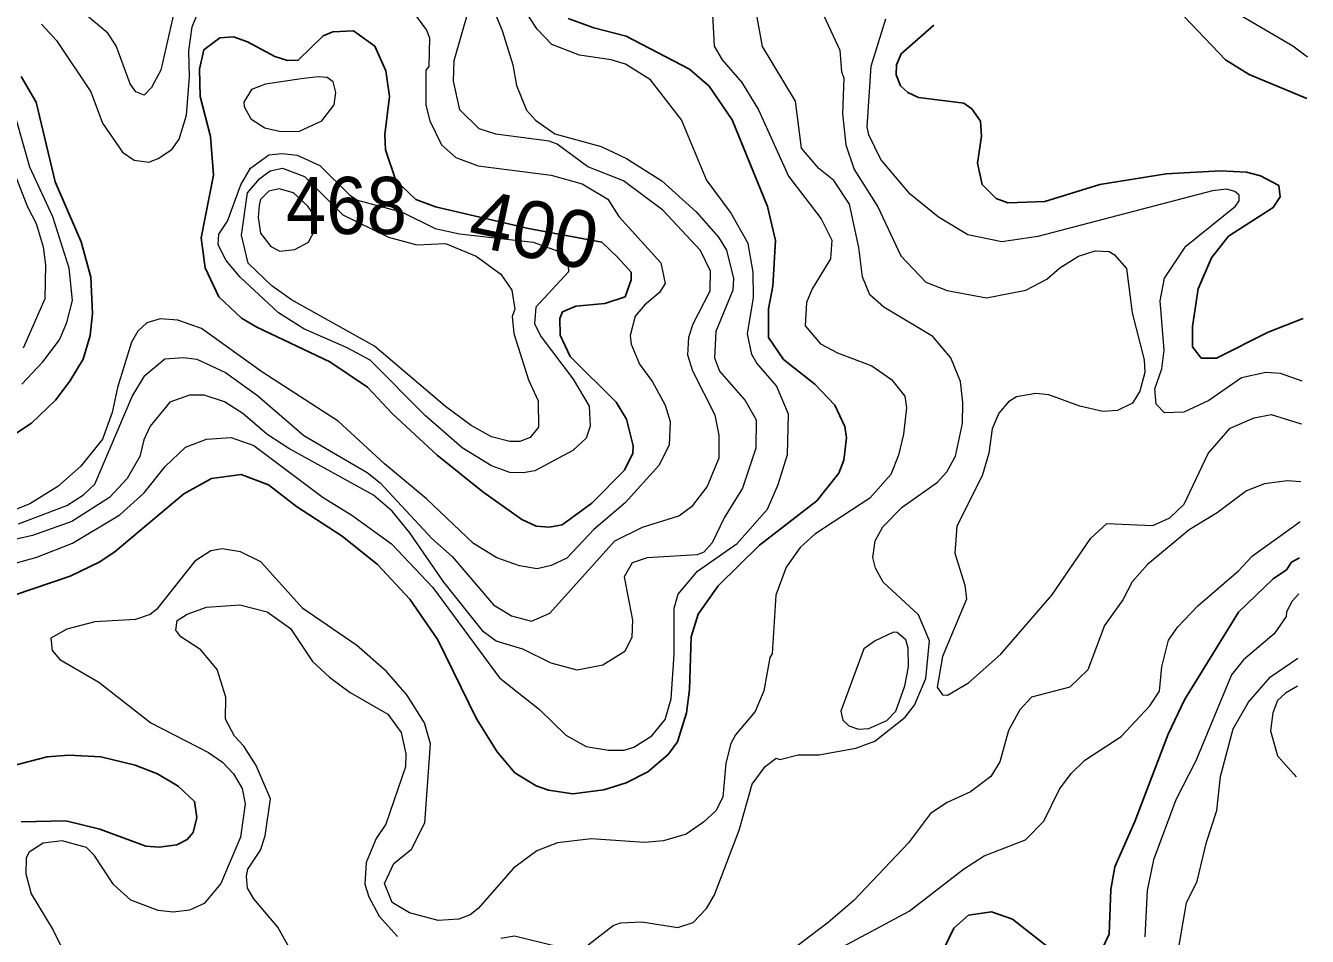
# Model space of a CAD drawing. Extents: x 673.6 to 698.9, y 7012 to 7040.1.
# Drawn here: x 697.079 to 698.873, y 7037.258 to 7038.533 of the extents above; entities that cross this region are included whole.
import ezdxf
from ezdxf.enums import TextEntityAlignment as Align

# ---------------------------------------------------------------- set-up
doc = ezdxf.new("R2010")
doc.units = 0
doc.header["$LTSCALE"] = 0.032
doc.layers.add('1', color=7, linetype='Continuous', lineweight=25)
doc.layers.add('2', color=7, linetype='Continuous', lineweight=13)
doc.layers.add('21', color=7, linetype='Continuous')
doc.layers.add('61', color=7, linetype='Continuous')

msp = doc.modelspace()

# ---------------------------------------------------------------- linework, layer by layer
at = {"layer": '1'}
for points in [[(698.8725, 7038.4311), (698.7921, 7038.4649), (698.759, 7038.4854), (698.6907, 7038.5569)], [(698.068, 7038.4016), (698.0359, 7038.4484), (698.0082, 7038.4724), (697.9197, 7038.5187), (697.8745, 7038.53), (697.8384, 7038.5433)], [(698.3502, 7038.5339), (698.3048, 7038.494), (698.2982, 7038.4782), (698.2975, 7038.4643), (698.3037, 7038.4492), (698.3142, 7038.4398), (698.3291, 7038.4327), (698.3925, 7038.4245), (698.4034, 7038.4168), (698.4158, 7038.3995), (698.4173, 7038.3784), (698.4117, 7038.3409), (698.4181, 7038.3108), (698.4375, 7038.2914), (698.4542, 7038.2853), (698.506, 7038.2869), (698.5829, 7038.311), (698.6759, 7038.3257), (698.7518, 7038.3298), (698.788, 7038.3281), (698.8077, 7038.3232), (698.8334, 7038.3096), (698.8353, 7038.2937), (698.8257, 7038.2788), (698.7632, 7038.2383), (698.739, 7038.2081), (698.7203, 7038.1647), (698.7125, 7038.112), (698.7124, 7038.0836), (698.7248, 7038.0678), (698.7463, 7038.0675), (698.8187, 7038.104), (698.8661, 7038.1228), (698.8677, 7038.1234)], [(697.0495, 7037.952), (697.0871, 7037.9767), (697.1204, 7038.0091), (697.1408, 7038.0355), (697.1592, 7038.0661), (697.1692, 7038.0993), (697.1724, 7038.1303), (697.1699, 7038.181), (697.1567, 7038.2307), (697.1203, 7038.3145), (697.0935, 7038.4259), (697.0723, 7038.4622)], [(698.1191, 7038.0965), (698.1191, 7038.1367), (698.1249, 7038.1683), (698.1288, 7038.2324), (698.1173, 7038.2801), (698.068, 7038.4016)], [(697.0625, 7037.7361), (697.1409, 7037.7626), (697.1825, 7037.7827), (697.2041, 7037.7971), (697.3004, 7037.8776), (697.3392, 7037.8994), (697.3803, 7037.9049), (697.4186, 7037.8903), (697.4582, 7037.86), (697.5218, 7037.8183), (697.5716, 7037.7787), (697.6168, 7037.7302), (697.6557, 7037.6735), (697.7099, 7037.5627), (697.7388, 7037.5168), (697.7637, 7037.4872), (697.7937, 7037.4689), (697.8109, 7037.4627), (697.8451, 7037.458), (697.8882, 7037.4635), (697.9198, 7037.4734), (697.95, 7037.4887), (697.9783, 7037.5128), (697.9916, 7037.5305), (698.0039, 7037.571), (698.0082, 7037.6039), (698.0106, 7037.6778), (698.0203, 7037.7091), (698.0484, 7037.7492), (698.1065, 7037.8061), (698.1867, 7037.8682), (698.2172, 7037.9067), (698.2243, 7037.9251), (698.2283, 7037.9561), (698.226, 7037.972), (698.2116, 7038.002), (698.1839, 7038.0315), (698.1399, 7038.0659), (698.1191, 7038.0965)], [(698.8624, 7037.7883), (698.8512, 7037.7823), (698.844, 7037.7712), (698.8257, 7037.7586), (698.777, 7037.7123), (698.7016, 7037.5894), (698.6786, 7037.5414), (698.6319, 7037.419), (698.6036, 7037.3558), (698.5983, 7037.3239), (698.5957, 7037.2615), (698.5805, 7037.2293)], [(697.0725, 7037.4184), (697.135, 7037.4201), (697.1825, 7037.4083), (697.2472, 7037.3847), (697.2659, 7037.3833), (697.2904, 7037.3864), (697.3047, 7037.3939), (697.3133, 7037.4035), (697.3186, 7037.4247), (697.3154, 7037.4472), (697.2924, 7037.4685), (697.2633, 7037.486), (697.232, 7037.4981), (697.1839, 7037.5097), (697.1394, 7037.5121), (697.1087, 7037.5098), (697.0327, 7037.49)], [(698.5169, 7037.2381), (698.4604, 7037.2822), (698.431, 7037.2927), (698.3989, 7037.2879), (698.3783, 7037.2699), (698.3498, 7037.2111)]]:
    msp.add_lwpolyline(points, dxfattribs=at)
msp.add_lwpolyline([(697.7827, 7038.2493), (697.8856, 7038.23), (697.9074, 7038.2093), (697.9267, 7038.188), (697.9266, 7038.1775), (697.9181, 7038.1538), (697.8898, 7038.1443), (697.849, 7038.1404), (697.8304, 7038.1328), (697.8269, 7038.1231), (697.8273, 7038.1), (697.841, 7038.07), (697.9054, 7038.006), (697.92, 7037.9823), (697.9293, 7037.9448), (697.9289, 7037.9347), (697.9173, 7037.9107), (697.8715, 7037.8648), (697.8298, 7037.8343), (697.8121, 7037.8311), (697.7936, 7037.8325), (697.7736, 7037.8419), (697.719, 7037.8804), (697.6548, 7037.932), (697.5922, 7037.9898), (697.5572, 7038.0271), (697.5048, 7038.0626), (697.4024, 7038.1109), (697.3809, 7038.1238), (697.3494, 7038.1537), (697.3302, 7038.1942), (697.3245, 7038.2362), (697.3416, 7038.3237), (697.3377, 7038.378), (697.3229, 7038.4341), (697.322, 7038.4723), (697.3284, 7038.4996), (697.3508, 7038.5164), (697.3696, 7038.5178), (697.3893, 7038.5106), (697.4275, 7038.4899), (697.4452, 7038.4844), (697.4604, 7038.4848), (697.4955, 7038.519), (697.5089, 7038.5246), (697.5377, 7038.5262), (697.5678, 7038.5045), (697.5833, 7038.47), (697.5882, 7038.4341), (697.5818, 7038.3808), (697.5824, 7038.3594), (697.597, 7038.3164), (697.6251, 7038.29), (697.6527, 7038.2795)], close=True, dxfattribs=at)
at = {"layer": '2'}
for points in [[(697.7209, 7038.5871), (697.7459, 7038.5265), (697.7609, 7038.4782), (697.7661, 7038.4495), (697.7799, 7038.4149), (697.7926, 7038.4009)], [(698.1872, 7038.5672), (698.219, 7038.4989), (698.221, 7038.4688), (698.2242, 7038.4604), (698.2227, 7038.41), (698.2274, 7038.3663), (698.2388, 7038.3317), (698.2719, 7038.2796), (698.3042, 7038.2111), (698.3393, 7038.1741), (698.3689, 7038.1623), (698.4243, 7038.1524), (698.4791, 7038.1629), (698.5088, 7038.1782), (698.5267, 7038.1941), (698.553, 7038.2106), (698.5761, 7038.218), (698.5957, 7038.2172), (698.6031, 7038.2128), (698.6202, 7038.1933), (698.6279, 7038.131), (698.6451, 7038.0653), (698.6458, 7038.0475), (698.639, 7038.0213), (698.6285, 7038.0045), (698.6076, 7037.9944), (698.5868, 7037.993), (698.555, 7038.0006), (698.5116, 7038.0166), (698.4933, 7038.0184), (698.4663, 7038.0136), (698.4551, 7038.0068), (698.4414, 7037.9908), (698.4321, 7037.9687), (698.4272, 7037.9346), (698.418, 7037.903), (698.3825, 7037.8324), (698.3796, 7037.7945), (698.3936, 7037.7501), (698.396, 7037.7303), (698.3623, 7037.6499), (698.355, 7037.607), (698.3624, 7037.5966), (698.3696, 7037.5961), (698.3991, 7037.6133), (698.4441, 7037.6532), (698.5154, 7037.7358), (698.57, 7037.8159), (698.5926, 7037.8361), (698.6569, 7037.8333), (698.6808, 7037.844), (698.7009, 7037.8634), (698.7344, 7037.9342), (698.7651, 7037.9697), (698.7988, 7037.9844), (698.8225, 7037.9887), (698.8645, 7037.9757), (698.8653, 7037.9754)], [(697.1009, 7038.5352), (697.1221, 7038.5125), (697.1699, 7038.4407), (697.1863, 7038.3969), (697.2143, 7038.3562), (697.2305, 7038.3448), (697.2512, 7038.3422), (697.2644, 7038.3471), (697.2835, 7038.3598), (697.2939, 7038.3745), (697.3039, 7038.4078), (697.308, 7038.4618), (697.3072, 7038.4978), (697.3117, 7038.5314), (697.3198, 7038.5511)], [(697.2889, 7038.5633), (697.268, 7038.471), (697.2552, 7038.4466), (697.2447, 7038.4359), (697.2331, 7038.4407), (697.2252, 7038.4519), (697.2053, 7038.5048), (697.1937, 7038.5228), (697.1477, 7038.5615)], [(697.5568, 7037.9076), (697.5753, 7037.8932), (697.6474, 7037.8154), (697.6759, 7037.7902), (697.7339, 7037.7223), (697.7591, 7037.7069), (697.7872, 7037.6997), (697.8129, 7037.7105), (697.9037, 7037.812), (697.9423, 7037.8313), (697.9935, 7037.8469), (698.013, 7037.8615), (698.0331, 7037.8875), (698.05, 7037.9283), (698.05, 7037.9597), (698.0442, 7037.9879), (698.013, 7038.0496), (698.006, 7038.072), (698.0073, 7038.0969), (698.0135, 7038.1158), (698.037, 7038.162), (698.0377, 7038.1893), (698.0239, 7038.2185), (697.9711, 7038.2747), (697.916, 7038.3158), (697.866, 7038.3355), (697.823, 7038.3671), (697.812, 7038.3716), (697.7373, 7038.3813), (697.7136, 7038.3889), (697.6865, 7038.4155), (697.6778, 7038.4555), (697.6787, 7038.4845), (697.6991, 7038.5559)], [(698.0402, 7038.5574), (698.0426, 7038.5043), (698.0538, 7038.4855), (698.0816, 7038.4536), (698.1049, 7038.4155), (698.1469, 7038.3227), (698.1927, 7038.2626), (698.2076, 7038.2327), (698.2058, 7038.2068), (698.1801, 7038.1649), (698.1723, 7038.1458), (698.1701, 7038.1129), (698.1916, 7038.0878), (698.2157, 7038.0752), (698.2637, 7038.0569), (698.2911, 7038.0377), (698.3097, 7038.0147), (698.3121, 7037.9983), (698.3081, 7037.9612), (698.3008, 7037.9319), (698.29, 7037.905), (698.2607, 7037.8716), (698.1839, 7037.8212), (698.1632, 7037.8027), (698.1438, 7037.7751), (698.129, 7037.7357), (698.124, 7037.6538), (698.1208, 7037.6487), (698.1124, 7037.6022), (698.1003, 7037.5732), (698.0727, 7037.5406), (698.0663, 7037.5283), (698.0591, 7037.5006), (698.0549, 7037.4531), (698.0451, 7037.434), (698.0281, 7037.4179), (698.0034, 7037.4011), (697.9718, 7037.3919), (697.9454, 7037.3898), (697.8706, 7037.3946), (697.8236, 7037.389), (697.7947, 7037.3779), (697.7619, 7037.3538), (697.7126, 7037.2971), (697.701, 7037.2883), (697.6851, 7037.2823), (697.6565, 7037.2805), (697.6161, 7037.291), (697.5919, 7037.3055), (697.581, 7037.3324), (697.5943, 7037.3604), (697.6191, 7037.3804)], [(697.6153, 7038.5607), (697.6402, 7038.5271), (697.6441, 7038.516), (697.6433, 7038.476), (697.6392, 7038.4708), (697.6392, 7038.4219), (697.6448, 7038.4), (697.661, 7038.3663), (697.6811, 7038.3488), (697.7123, 7038.3369), (697.8147, 7038.3241), (697.858, 7038.3116), (697.8939, 7038.2902), (697.9092, 7038.266)], [(697.9188, 7038.4792), (697.8985, 7038.4852), (697.8541, 7038.4917), (697.8157, 7038.5069), (697.7948, 7038.5285), (697.7733, 7038.5612)], [(697.8664, 7037.2466), (697.9015, 7037.2734), (697.9116, 7037.277), (697.9416, 7037.2787), (697.9919, 7037.2705), (698.0133, 7037.2776), (698.0323, 7037.2971), (698.0433, 7037.3163), (698.078, 7037.407), (698.0962, 7037.4713), (698.1144, 7037.496), (698.1298, 7037.5078), (698.1347, 7037.5058), (698.1605, 7037.5122), (698.1893, 7037.5122), (698.2412, 7037.5218), (698.268, 7037.5315), (698.3102, 7037.5653), (698.3232, 7037.5818), (698.3393, 7037.6194), (698.3441, 7037.6718), (698.3289, 7037.7083), (698.2795, 7037.7539), (698.2686, 7037.7736), (698.2649, 7037.7888), (698.2684, 7037.8122), (698.2789, 7037.8317), (698.3059, 7037.8591), (698.3554, 7037.8939), (698.3684, 7037.9084), (698.3807, 7037.9303), (698.3903, 7037.9763), (698.391, 7038.0056), (698.3876, 7038.0351), (698.3743, 7038.0683), (698.3491, 7038.098), (698.2804, 7038.1389), (698.2606, 7038.1565), (698.2505, 7038.1814), (698.2456, 7038.2226), (698.2322, 7038.2831), (698.2103, 7038.3166), (698.1895, 7038.3333), (698.1649, 7038.3616), (698.1568, 7038.4276), (698.1106, 7038.5039), (698.1027, 7038.5476)], [(698.7765, 7038.55), (698.8531, 7038.5052), (698.8734, 7038.4896)], [(698.8663, 7038.0354), (698.8356, 7038.0463), (698.8153, 7038.0478), (698.7811, 7038.0404), (698.7353, 7038.0085), (698.7006, 7037.992), (698.6735, 7037.9913), (698.6617, 7038.0033), (698.6599, 7038.0246), (698.6696, 7038.0529), (698.6729, 7038.0788), (698.6672, 7038.1482), (698.6733, 7038.1799), (698.7033, 7038.2246), (698.7729, 7038.2803), (698.7781, 7038.2878), (698.7779, 7038.2957), (698.7719, 7038.3011), (698.7604, 7038.3042), (698.7407, 7038.3019), (698.496, 7038.238), (698.4457, 7038.2304), (698.3979, 7038.2406), (698.3568, 7038.2652), (698.3172, 7038.2975), (698.276, 7038.3459), (698.2592, 7038.3803), (698.2571, 7038.3914), (698.2628, 7038.4766), (698.2834, 7038.5426)], [(696.9336, 7037.7443), (697.0942, 7037.7893), (697.1445, 7037.8088), (697.2105, 7037.8485), (697.2445, 7037.8792), (697.2741, 7037.9161), (697.3025, 7037.943), (697.3319, 7037.9542), (697.3663, 7037.9567), (697.3983, 7037.9456), (697.4955, 7037.8725), (697.5357, 7037.8479), (697.5908, 7037.808), (697.6488, 7037.7466), (697.7421, 7037.6204), (697.7984, 7037.5757), (697.8353, 7037.5397), (697.8636, 7037.5239), (697.8948, 7037.5188), (697.9169, 7037.5188), (697.9303, 7037.523), (697.9556, 7037.5389), (697.9741, 7037.5617), (697.9826, 7037.591), (697.9867, 7037.6532), (697.9868, 7037.7176), (697.9926, 7037.7373), (698.0196, 7037.7693), (698.075, 7037.8082), (698.1174, 7037.8562), (698.1325, 7037.8908), (698.1453, 7037.9329), (698.147, 7037.9893), (698.1301, 7038.0289), (698.1024, 7038.0605), (698.0954, 7038.0729), (698.0896, 7038.1017), (698.0977, 7038.1528), (698.0976, 7038.188), (698.0904, 7038.2284), (698.0658, 7038.2723), (698.0321, 7038.3172), (697.9972, 7038.4016), (697.9536, 7038.4575), (697.9188, 7038.4792)], [(697.7926, 7038.4009), (697.8199, 7038.3816), (697.8847, 7038.364), (697.9199, 7038.3472), (697.9695, 7038.3158), (698.0174, 7038.2728), (698.049, 7038.2372), (698.0599, 7038.2189), (698.0697, 7038.1794), (698.0691, 7038.1629), (698.0452, 7038.1051), (698.0435, 7038.068), (698.0502, 7038.0495), (698.0862, 7038.0085), (698.1015, 7037.9812), (698.101, 7037.9415), (698.0823, 7037.8855), (698.0569, 7037.8441), (698.0398, 7037.809), (698.0284, 7037.7961), (698.019, 7037.7922), (697.9488, 7037.7883), (697.9279, 7037.7812), (697.917, 7037.7616), (697.9285, 7037.701), (697.9277, 7037.6773), (697.9179, 7037.6571), (697.887, 7037.6378), (697.8511, 7037.6308), (697.8145, 7037.6407), (697.775, 7037.6603), (697.7378, 7037.6717), (697.72, 7037.6845), (697.6645, 7037.754), (697.6168, 7037.8231), (697.5919, 7037.8536), (697.5659, 7037.876), (697.4474, 7037.9413), (697.4165, 7037.9615), (697.3831, 7037.9902), (697.3571, 7038.0065), (697.3285, 7038.0158), (697.3082, 7038.0158), (697.2808, 7038.0063), (697.2531, 7037.9726), (697.2442, 7037.9533), (697.2387, 7037.93), (697.2209, 7037.8993), (697.196, 7037.8725), (697.1433, 7037.8391), (697.0883, 7037.8195), (696.987, 7037.7965)], [(697.0735, 7038.0313), (697.1029, 7038.0625), (697.1262, 7038.0936), (697.1365, 7038.1176), (697.1444, 7038.1483), (697.1396, 7038.1939), (697.1169, 7038.2657), (697.0848, 7038.3349), (697.0659, 7038.4007)], [(697.0543, 7038.3492), (697.0814, 7038.2794), (697.0936, 7038.2563), (697.1035, 7038.2235), (697.1067, 7038.1983), (697.1058, 7038.1507), (697.0754, 7038.0819)], [(697.9092, 7038.266), (697.9683, 7038.2011), (697.9743, 7038.1721), (697.9662, 7038.1597), (697.9451, 7038.1419), (697.9321, 7038.1263)], [(697.9321, 7038.1263), (697.9252, 7038.0994), (697.9267, 7038.0871), (697.9384, 7038.0595), (697.9565, 7038.0345), (697.9744, 7038.0019), (697.981, 7037.9789), (697.9799, 7037.9458), (697.9654, 7037.9173), (697.9182, 7037.8653), (697.8741, 7037.8277), (697.8364, 7037.7877), (697.8147, 7037.7775), (697.7948, 7037.7727), (697.7704, 7037.7772), (697.7386, 7037.788), (697.7059, 7037.8081), (697.6402, 7037.871), (697.5814, 7037.9198), (697.5162, 7037.9797), (697.4095, 7038.0485), (697.3252, 7038.1091), (697.2919, 7038.1208), (697.267, 7038.1226), (697.2484, 7038.1172), (697.2357, 7038.1054), (697.2269, 7038.0903), (697.2074, 7038.0268), (697.1999, 7037.9916), (697.1863, 7037.9543), (697.1562, 7037.9167), (697.1237, 7037.8879), (697.0848, 7037.8636), (697.0534, 7037.851)], [(697.0686, 7037.8358), (697.1365, 7037.8615), (697.1599, 7037.8763), (697.1758, 7037.8913), (697.2278, 7038.0141), (697.2458, 7038.0433), (697.2738, 7038.0668), (697.2996, 7038.0685)], [(697.2996, 7038.0685), (697.3184, 7038.0661), (697.3587, 7038.0476), (697.4036, 7038.0156), (697.4681, 7037.9596), (697.5568, 7037.9076)], [(698.8641, 7037.8948), (698.8449, 7037.8959), (698.8133, 7037.8919), (698.7884, 7037.882), (698.7472, 7037.8512), (698.708, 7037.8275), (698.6497, 7037.779), (698.6281, 7037.7548), (698.6148, 7037.7294), (698.5895, 7037.6935), (698.566, 7037.6314), (698.5407, 7037.6073), (698.4872, 7037.593), (698.4706, 7037.5755), (698.455, 7037.5463), (698.4428, 7037.5026), (698.43, 7037.482), (698.4016, 7037.4607), (698.3692, 7037.4458), (698.3455, 7037.4302), (698.3149, 7037.3892), (698.2382, 7037.3083), (698.2026, 7037.2777), (698.0399, 7037.1545)], [(698.2093, 7037.2365), (698.316, 7037.2934), (698.3917, 7037.3525), (698.4208, 7037.3712), (698.4786, 7037.3935), (698.5046, 7037.4196), (698.5265, 7037.4642), (698.5425, 7037.4861), (698.5619, 7037.5047), (698.6127, 7037.5381), (698.653, 7037.5809), (698.6664, 7037.6013), (698.6697, 7037.6358), (698.6791, 7037.6731), (698.6919, 7037.6914), (698.72, 7037.7211), (698.7771, 7037.7701), (698.7965, 7037.791), (698.8628, 7037.8384), (698.8632, 7037.8387)], [(697.5838, 7037.6292), (697.5424, 7037.6656), (697.4669, 7037.7173), (697.4082, 7037.7825), (697.3795, 7037.7965), (697.3539, 7037.8006), (697.3379, 7037.7982), (697.3157, 7037.7836), (697.262, 7037.716), (697.2532, 7037.7088), (697.2328, 7037.7019), (697.1757, 7037.6986), (697.1365, 7037.6882), (697.1142, 7037.6755), (697.1159, 7037.6586), (697.1267, 7037.6459), (697.1811, 7037.6143), (697.2539, 7037.557), (697.3348, 7037.5156), (697.3543, 7037.5021), (697.37, 7037.4856), (697.3819, 7037.4653), (697.386, 7037.4438), (697.3795, 7037.3971), (697.3521, 7037.3324), (697.3287, 7037.3043), (697.3083, 7037.2947), (697.2854, 7037.292), (697.2641, 7037.2944), (697.226, 7037.3087), (697.2018, 7037.3308), (697.1747, 7037.3719), (697.1638, 7037.3826), (697.1301, 7037.3921), (697.1035, 7037.3889), (697.0835, 7037.3762), (697.0796, 7037.3681), (697.0788, 7037.3458), (697.0865, 7037.3177), (697.1175, 7037.267), (697.1372, 7037.2262)], [(698.8616, 7037.738), (698.8521, 7037.7274), (698.844, 7037.7127), (698.8436, 7037.706), (698.8271, 7037.682), (698.7841, 7037.6455), (698.7674, 7037.6245), (698.7173, 7037.504), (698.6892, 7037.4494), (698.6579, 7037.3652), (698.6493, 7037.3223), (698.646, 7037.2575)], [(697.3585, 7037.5623), (697.3589, 7037.5932), (697.3468, 7037.6318), (697.3242, 7037.6594), (697.296, 7037.6774), (697.2892, 7037.6868), (697.291, 7037.7003), (697.305, 7037.7095), (697.3318, 7037.7192), (697.3785, 7037.7225), (697.417, 7037.7128), (697.4496, 7037.6893), (697.4805, 7037.6431), (697.5041, 7037.621), (697.5332, 7037.5998), (697.586, 7037.5692), (697.6046, 7037.5435), (697.6112, 7037.5138), (697.6104, 7037.4958), (697.5833, 7037.4153), (697.5694, 7037.3954), (697.5556, 7037.3616), (697.5538, 7037.3311), (697.5594, 7037.3134), (697.5739, 7037.2864), (697.5992, 7037.258)], [(698.6925, 7037.2374), (698.7042, 7037.3051), (698.7191, 7037.3353), (698.7321, 7037.3902), (698.7468, 7037.4346), (698.7518, 7037.4822), (698.7694, 7037.549), (698.791, 7037.5859), (698.8219, 7037.6217), (698.8602, 7037.6476)], [(697.6191, 7037.3804), (697.6375, 7037.4172), (697.6458, 7037.5277), (697.6373, 7037.5574), (697.6124, 7037.5966), (697.5838, 7037.6292)], [(698.8596, 7037.6084), (698.8427, 7037.5988), (698.8314, 7037.5883), (698.8249, 7037.571), (698.8217, 7037.546), (698.8314, 7037.5109), (698.8546, 7037.4851), (698.8576, 7037.4818)], [(697.4141, 7037.399), (697.4214, 7037.4509), (697.4015, 7037.4973), (697.3843, 7037.5244), (697.3713, 7037.5386), (697.3585, 7037.5623)], [(697.4526, 7037.2344), (697.4317, 7037.2711), (697.3981, 7037.311), (697.3896, 7037.3258), (697.3878, 7037.3425), (697.3901, 7037.3524), (697.4074, 7037.3791), (697.4141, 7037.399)], [(697.744, 7037.2556), (697.7634, 7037.2589), (697.8262, 7037.2435)]]:
    msp.add_lwpolyline(points, dxfattribs=at)
for points in [[(697.4644, 7038.4586), (697.4144, 7038.4515), (697.3952, 7038.444), (697.3844, 7038.426), (697.3846, 7038.42), (697.3939, 7038.4026), (697.4137, 7038.39), (697.4363, 7038.3849), (697.462, 7038.3855), (697.4935, 7038.4001), (697.5109, 7038.4225), (697.5133, 7038.4395), (697.5093, 7038.4544), (697.5009, 7038.4607), (697.4884, 7038.4617)], [(697.6864, 7038.2416), (697.7892, 7038.2303), (697.8295, 7038.2155), (697.8379, 7038.2057), (697.8388, 7038.1887), (697.7932, 7038.1389), (697.7912, 7038.1157), (697.8005, 7038.0978), (697.8456, 7038.0383), (697.8676, 7038.0007), (697.8692, 7037.9724), (697.8638, 7037.9556), (697.8451, 7037.9383), (697.7916, 7037.9102), (697.7754, 7037.907), (697.7568, 7037.9077), (697.7311, 7037.9172), (697.69, 7037.9423), (697.6384, 7037.9872), (697.5613, 7038.0648), (697.529, 7038.0824), (697.4682, 7038.1087), (697.4326, 7038.1311), (697.3793, 7038.1813), (697.3596, 7038.2043), (697.3483, 7038.2266), (697.3494, 7038.2415), (697.3615, 7038.2594), (697.38, 7038.3103), (697.3934, 7038.3339), (697.4195, 7038.3526), (697.4379, 7038.3544), (697.4591, 7038.3518), (697.4909, 7038.3374), (697.5321, 7038.2964), (697.5434, 7038.2891), (697.606, 7038.2722), (697.652, 7038.2494)], [(697.587, 7038.2373), (697.6267, 7038.2265), (697.6666, 7038.2281), (697.7095, 7038.2107), (697.7443, 7038.1851), (697.7593, 7038.1631), (697.7639, 7038.1364), (697.76, 7038.1259), (697.7624, 7038.1023), (697.7827, 7038.0372), (697.7962, 7038.0079), (697.7969, 7037.9712), (697.785, 7037.9566), (697.7706, 7037.951), (697.7568, 7037.9511), (697.7309, 7037.9577), (697.7024, 7037.9735), (697.6665, 7038), (697.5671, 7038.0847), (697.4512, 7038.1495), (697.4237, 7038.169), (697.3904, 7038.2005), (697.3812, 7038.2398), (697.3894, 7038.299), (697.4067, 7038.3191), (697.4212, 7038.3299), (697.4385, 7038.3338), (697.4694, 7038.322), (697.523, 7038.2684)], [(697.4077, 7038.2899), (697.4056, 7038.2815), (697.4045, 7038.2648), (697.4077, 7038.2428), (697.4223, 7038.2239), (697.4349, 7038.2176), (697.4559, 7038.2197), (697.4747, 7038.2302), (697.4842, 7038.248), (697.4842, 7038.2658), (697.4737, 7038.2805), (697.4538, 7038.2994), (697.4339, 7038.3046), (697.4192, 7038.3015)], [(698.3097, 7037.6092), (698.3147, 7037.6355), (698.3146, 7037.6617), (698.3114, 7037.6736), (698.2989, 7037.6837), (698.2937, 7037.684), (698.2681, 7037.6721), (698.2523, 7037.6607), (698.2201, 7037.5736), (698.2228, 7037.5607), (698.2312, 7037.5531), (698.2448, 7037.5483), (698.2596, 7037.5492), (698.2847, 7037.5605), (698.2971, 7037.5735)]]:
    msp.add_lwpolyline(points, close=True, dxfattribs=at)

# ---------------------------------------------------------------- texts
at = {"layer": '21', "width": 0.95}
msp.add_text('468', height=0.08, dxfattribs=at).set_placement((697.4431, 7038.2415))
at = {"layer": '61'}
msp.add_text('400', height=0.08, rotation=348.092, dxfattribs=at).set_placement((697.7827, 7038.2084), align=Align.CENTER)

doc.saveas('drawing.dxf')
